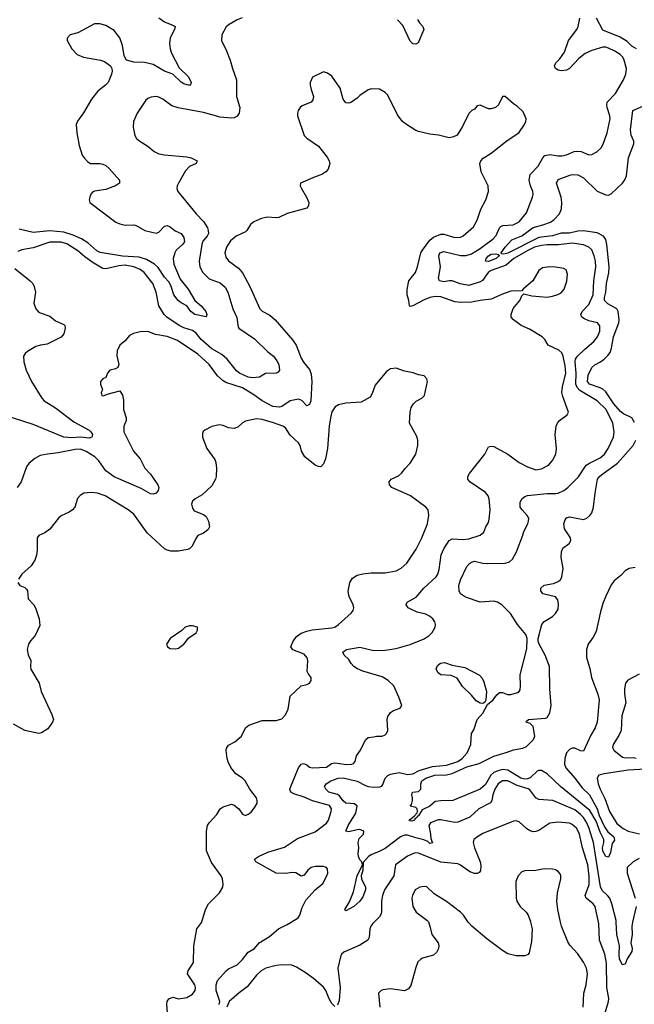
# Model space of a CAD drawing. Header units: inches. Extents: x 1552611 to 1694776, y 811966 to 917215.
# Tile 430 of 549: x 1683114 to 1687515, y 869411 to 876459. Entities that reach past the tile are written whole.
import ezdxf

# ---------------------------------------------------------------- set-up
doc = ezdxf.new("R2010")
doc.units = ezdxf.units.IN
doc.header["$MEASUREMENT"] = 0
doc.layers.add('B6886', color=7, linetype='Continuous')
doc.layers.add('B6887', color=7, linetype='Continuous')

msp = doc.modelspace()

# ---------------------------------------------------------------- linework, layer by layer
at = {"layer": 'B6886', "color": 5}
for points, elevation in [([(1684176, 869290), (1684167, 869413), (1684170, 869432), (1684182, 869450), (1684210, 869461), (1684250.7, 869450.7), (1684310, 869459.1), (1684350, 869482.8), (1684369.2, 869510), (1684371.6, 869530), (1684366.6, 869550), (1684316, 869630), (1684320.9, 869650), (1684358.7, 869710), (1684360.5, 869830), (1684382, 869950), (1684417.9, 870000)], 980), ([(1684541.5, 869410), (1684545.7, 869430), (1684521, 869510), (1684521.3, 869550), (1684530, 869580.4), (1684591.3, 869650), (1684610, 869664), (1684670, 869692.7), (1684710, 869732.4), (1684750, 869783.1), (1684794, 869810), (1684829, 869850), (1684903.6, 869896.4), (1684966, 869950), (1685030, 869982.4), (1685058.3, 870000)], 960), ([(1685652.4, 870000), (1685642.4, 869990), (1685628.2, 869970), (1685621.6, 869950), (1685617.1, 869890), (1685606, 869870), (1685550, 869835.1), (1685435, 869785), (1685419, 869770), (1685410, 869751.2), (1685392.5, 869670), (1685407.8, 869532.3), (1685402, 869438), (1685390, 869404)], 960), ([(1686039.9, 870000.1), (1686051.4, 869970), (1686064.9, 869910), (1686110.4, 869850), (1686115.8, 869830), (1686113.7, 869810), (1686098.6, 869781.4), (1686077.6, 869762.4), (1685999, 869741), (1685985.7, 869734.3), (1685965.8, 869714.1), (1685950, 869675.3), (1685915.5, 869544.5), (1685898.4, 869521.6), (1685870, 869507), (1685770, 869520.9), (1685714.8, 869514.8), (1685701, 869510), (1685683, 869490), (1685693, 869390)], 980), ([(1686771.1, 870000), (1686782.6, 869950), (1686778.6, 869861.5), (1686761.1, 869778.9), (1686753.8, 869766.2), (1686730, 869757.6), (1686670, 869756.9), (1686610, 869772.4), (1686570, 869795.1), (1686458.6, 869878.6), (1686351.3, 869971.3), (1686331.4, 869991.4), (1686325.6, 870000)], 980), ([(1687148.3, 869390), (1687153.3, 869490), (1687170.6, 869549.4), (1687179.1, 869630), (1687172.4, 869670), (1687150, 869712.7), (1687110, 869772.7), (1687053.7, 869833.7), (1687038, 869858), (1686993.6, 869970), (1686987.1, 870000)], 980), ([(1687306.2, 869350), (1687331, 869430), (1687332.2, 869452.2), (1687318.4, 869530), (1687315.2, 869704.8), (1687302.7, 869770), (1687265.2, 869870), (1687259.8, 869990), (1687257.7, 870000)], 960), ([(1687503.1, 870000), (1687496, 869970), (1687499, 869910), (1687490.1, 869850), (1687498.8, 869810), (1687496.4, 869790), (1687464.7, 869735.3), (1687450, 869698), (1687430, 869694.5), (1687410, 869735.1), (1687406.1, 869770), (1687407.7, 869830), (1687389.3, 869910), (1687384.5, 870000)], 940), ([(1685370, 869396), (1685350, 869417), (1685330, 869449.7), (1685306.2, 869510), (1685290, 869534.6), (1685216.7, 869596.7), (1685158.3, 869638.3), (1685096.8, 869676.8), (1685061.2, 869690), (1684990, 869694.5), (1684950, 869689), (1684876.3, 869670), (1684841.6, 869650), (1684810, 869619.5), (1684743.7, 869536.3), (1684686.4, 869493.6), (1684614.4, 869430), (1684596.9, 869390)], 960)]:
    msp.add_lwpolyline(points, dxfattribs=dict(at, elevation=elevation))
at = {"layer": 'B6887', "color": 5}
for points, elevation in [([(1684706.3, 876473.7), (1684670, 876459.1), (1684614.1, 876425.9), (1684592.4, 876407.6), (1684560.4, 876350), (1684558.4, 876310), (1684595.4, 876235.4), (1684621.3, 876170), (1684636.5, 876110), (1684666.7, 876030), (1684665.7, 875910), (1684690.3, 875830), (1684685.7, 875790), (1684670, 875767.8), (1684650, 875756.9), (1684630, 875754.8), (1684550, 875762.5), (1684430, 875794.5), (1684248.2, 875828.2), (1684203.9, 875843.9), (1684139.7, 875890), (1684110, 875905.3), (1684090, 875908.6), (1684055.1, 875904.9), (1684030, 875895.1), (1684016.2, 875883.8), (1683955.5, 875790), (1683928.2, 875730), (1683926.4, 875690), (1683938.4, 875630), (1683950.5, 875610), (1683973.4, 875590), (1684030, 875554), (1684076.3, 875516.3), (1684110, 875499.1), (1684150, 875491.4), (1684310, 875476.5), (1684341, 875470), (1684384, 875450), (1684377.3, 875430), (1684330, 875408), (1684301.6, 875378.4), (1684250, 875289.3), (1684241.1, 875270), (1684238.7, 875250), (1684247.2, 875230), (1684378, 875070), (1684430, 875014.9), (1684457.5, 874970), (1684464.2, 874950), (1684465.3, 874930), (1684455.3, 874910), (1684425.9, 874874.1), (1684418, 874850), (1684398.6, 874730), (1684403.1, 874690), (1684426, 874650), (1684470, 874603.6), (1684550, 874575.5), (1684584.9, 874544.9), (1684605, 874510), (1684639.7, 874390), (1684667.4, 874327.4), (1684678, 874258), (1684683.1, 874250), (1684795.8, 874175.8), (1684890, 874081.1), (1684930.2, 874050), (1684956.1, 874016.1), (1684968.2, 873990), (1684973.1, 873950), (1684964, 873936), (1684950, 873928.5), (1684874.2, 873925.8), (1684830, 873901.5), (1684783.7, 873896.3), (1684750, 873901.4), (1684688.7, 873930), (1684665.9, 873945.9), (1684598.2, 874030), (1684561.6, 874061.6), (1684490, 874102), (1684414, 874170), (1684376.5, 874216.5), (1684350, 874233.5), (1684290, 874252.6), (1684254.8, 874270), (1684166.7, 874330), (1684148, 874350), (1684110.9, 874410), (1684091, 874510), (1684066.7, 874570), (1684003.9, 874650), (1683977.2, 874670), (1683930, 874690.3), (1683870, 874701.2), (1683823.2, 874696.8), (1683730, 874675.6), (1683710, 874677.3), (1683638.7, 874718.7), (1683580.9, 874760.9), (1683530, 874805.8), (1683450, 874855.6), (1683410, 874865.6), (1683330, 874867.6), (1683210, 874825.2), (1683129.2, 874810.8), (1683099.9, 874800.1)], 940), ([(1684110, 876473.4), (1684150, 876443.1), (1684203.4, 876423.4), (1684226.8, 876410), (1684222, 876390), (1684190.3, 876329.7), (1684185.3, 876290), (1684190.3, 876250), (1684200.5, 876220.5), (1684255.8, 876115.8), (1684323.1, 876050), (1684342.4, 876010), (1684339.9, 876000.1), (1684330, 875988.2), (1684290, 876000.4), (1684270, 876013), (1684210, 876069.6), (1684150, 876092.1), (1684070, 876138.8), (1684007.9, 876152.1), (1683930, 876154.7), (1683879, 876170), (1683861.2, 876201.2), (1683850, 876275.3), (1683831.2, 876330), (1683790, 876381.6), (1683730, 876417.6), (1683688, 876430), (1683650, 876429.7), (1683530, 876365.1), (1683476, 876350), (1683453.7, 876326.3), (1683453.4, 876310), (1683486, 876250), (1683524.9, 876210), (1683570.3, 876190.3), (1683691.3, 876170), (1683720.3, 876160.3), (1683762.8, 876130), (1683774, 876110), (1683775.5, 876090), (1683770.4, 876070), (1683746.4, 876010), (1683728.2, 875990), (1683673.4, 875946.6), (1683627.6, 875890), (1683570, 875792), (1683526.8, 875733.2), (1683518.7, 875710), (1683522.6, 875650), (1683538.3, 875558.3), (1683560.5, 875490), (1683574.9, 875470), (1683601.6, 875441.6), (1683621, 875430), (1683690, 875428.8), (1683710, 875425.7), (1683730, 875415.3), (1683754.2, 875394.2), (1683828.4, 875310), (1683828, 875290), (1683799.1, 875270), (1683730, 875244.1), (1683650, 875232), (1683635.6, 875224.4), (1683622.6, 875210), (1683614.9, 875190), (1683610.3, 875170), (1683615.8, 875150), (1683803.1, 875010), (1683830, 874997.1), (1683870, 874987.7), (1683930, 874990.2), (1683946.5, 874986.5), (1684009.3, 874949.3), (1684090, 874931.6), (1684110, 874937.4), (1684150, 874980.3), (1684170, 874986), (1684190, 874977.6), (1684226.9, 874946.9), (1684270, 874929.1), (1684290, 874899.5), (1684292.9, 874870), (1684280.2, 874850), (1684234.4, 874810), (1684223.5, 874790), (1684212.5, 874750), (1684217, 874710), (1684262.3, 874602.3), (1684320.2, 874530), (1684368.3, 874448.3), (1684414.3, 874410), (1684445.8, 874370), (1684453.4, 874350), (1684448, 874332), (1684368.4, 874350), (1684339.8, 874370), (1684311.6, 874411.6), (1684270, 874432.1), (1684249.1, 874449.1), (1684216.8, 874490), (1684195.6, 874555.6), (1684182.4, 874582.4), (1684150, 874615.2), (1684105.9, 874685.9), (1684078.9, 874710), (1684022.6, 874742.6), (1683970, 874759.2), (1683850, 874766.9), (1683690, 874792.9), (1683665.4, 874805.4), (1683600.9, 874860.9), (1683556.5, 874890), (1683497.3, 874917.3), (1683430, 874937.9), (1683330, 874948.5), (1683210, 874936.9), (1683110, 874959.7)], 920), ([(1687384.5, 870000), (1687384, 870010), (1687354.9, 870130), (1687339.3, 870170), (1687324.1, 870190), (1687285.1, 870225.1), (1687272.6, 870252.6), (1687221.9, 870570), (1687192.3, 870670), (1687174.9, 870710), (1687150, 870747.3), (1687130, 870770.7), (1687090, 870803.7), (1686931, 870871), (1686830, 870877.6), (1686810, 870889.7), (1686765.6, 870945.6), (1686754.1, 870954.1), (1686677, 870977), (1686610, 871010.8), (1686570, 871009.9), (1686540.8, 870990), (1686515.4, 870950), (1686501.7, 870910), (1686495, 870870), (1686485.7, 870854.3), (1686401.7, 870810), (1686337.1, 870750), (1686250, 870715), (1686230, 870711.3), (1686130, 870730.4), (1686110, 870730.4), (1686055.5, 870710), (1686042.5, 870690), (1686055.9, 870630), (1686057.8, 870597.8), (1686070, 870566), (1686050, 870561.7), (1686035.2, 870575.2), (1686008.6, 870588.6), (1685950, 870601.7), (1685890, 870622.5), (1685870, 870622.3), (1685840.6, 870610), (1685730, 870527.3), (1685693.4, 870506.6), (1685630, 870481.3), (1685611.4, 870468.6), (1685574.3, 870425.7), (1685572, 870370), (1685558, 870330), (1685561.2, 870310), (1685591.1, 870250), (1685590, 870229.3), (1685570, 870179.3), (1685550.4, 870150), (1685506.4, 870110), (1685450, 870079.7), (1685441.1, 870090), (1685475.4, 870144.6), (1685503.1, 870216.9), (1685530, 870330.5), (1685567.8, 870410), (1685564.2, 870430), (1685550, 870445.6), (1685539.9, 870470), (1685537.1, 870490), (1685542.5, 870530), (1685537.5, 870570), (1685543.4, 870596.6), (1685575.4, 870630), (1685578.7, 870650), (1685550, 870661.6), (1685530, 870660.9), (1685470, 870645.1), (1685449.5, 870649.5), (1685466.3, 870690), (1685520.8, 870779.2), (1685529.8, 870830), (1685510, 870845.7), (1685450, 870850.4), (1685430, 870867.1), (1685403.2, 870903.2), (1685390, 870912.5), (1685328.2, 870930), (1685306.8, 870950), (1685297.4, 870970), (1685307.8, 870990), (1685341, 871010), (1685393.6, 871030), (1685430, 871033.2), (1685530, 871009.4), (1685590, 870976.6), (1685610, 870970.7), (1685650, 870964.8), (1685692.9, 870967.1), (1685706.6, 870973.4), (1685714.9, 870985.1), (1685731.3, 871030), (1685750.7, 871049.3), (1685770, 871059), (1685830, 871070.1), (1685890, 871057), (1685930, 871059.8), (1685975.1, 871084.9), (1686070, 871113.4), (1686170, 871123.7), (1686250, 871150.2), (1686281.8, 871170), (1686317.8, 871210), (1686343.2, 871270), (1686349.7, 871350), (1686364.7, 871375.2), (1686389.4, 871450), (1686430, 871496), (1686463.3, 871556.7), (1686503.6, 871590), (1686530, 871626), (1686550, 871643.1), (1686570, 871642), (1686607.9, 871627.9), (1686631.1, 871628.9), (1686677.5, 871642.5), (1686689.4, 871650.6), (1686697, 871663), (1686700.7, 871690), (1686696.4, 871770), (1686744.7, 871955.3), (1686748.8, 872028.8), (1686738, 872058), (1686677.6, 872130), (1686628.4, 872208.4), (1686565.1, 872270), (1686534.5, 872290), (1686510, 872297.1), (1686410, 872289.8), (1686305.1, 872325.1), (1686271.2, 872350), (1686259.7, 872370), (1686258.7, 872410), (1686269.6, 872450), (1686315.3, 872544.7), (1686333.8, 872566.2), (1686350, 872576.5), (1686370, 872582), (1686430, 872569.2), (1686466.6, 872566.6), (1686590, 872568.9), (1686621.7, 872578.3), (1686642.8, 872597.2), (1686671.6, 872650), (1686717.7, 872770), (1686723.8, 872796.2), (1686752.6, 872850), (1686757.4, 872870), (1686758.9, 872890), (1686748.4, 872910), (1686710.7, 872950), (1686698.6, 872970), (1686696.6, 873003.4), (1686709.8, 873030.2), (1686730, 873046), (1686750, 873052.6), (1686890, 873067.8), (1686952.1, 873067.9), (1686970, 873071.1), (1687011.2, 873090), (1687038.3, 873110), (1687114.2, 873185.8), (1687170.5, 873269.5), (1687194.2, 873285.8), (1687270, 873321.8), (1687302, 873350), (1687328.8, 873390), (1687364.8, 873470), (1687371.6, 873510), (1687361.8, 873570), (1687312.8, 873670), (1687248.8, 873730), (1687125.5, 873805.5), (1687105.3, 873825.3), (1687095.6, 873850), (1687098.2, 873930), (1687091.4, 874010), (1687094.7, 874030), (1687108.6, 874051.4), (1687159.5, 874100.5), (1687225.3, 874154.7), (1687250.8, 874190), (1687268.4, 874230), (1687268, 874268), (1687252.3, 874290), (1687190, 874303.4), (1687157.4, 874317.4), (1687139.1, 874330), (1687132, 874350), (1687142.4, 874370), (1687190, 874419.8), (1687221.3, 874490), (1687224.1, 874590), (1687240.4, 874690), (1687236.6, 874730), (1687227.8, 874767.8), (1687210, 874810.9), (1687189.7, 874830), (1687150, 874848.5), (1687070, 874859.4), (1686972.7, 874847.3), (1686890, 874847.9), (1686850, 874843.1), (1686799.2, 874830), (1686756.4, 874810), (1686652.2, 874750), (1686597.2, 874702.8), (1686490, 874664.2), (1686469.1, 874650), (1686426.8, 874593.2), (1686410, 874582.7), (1686330, 874557.2), (1686267.5, 874567.5), (1686210, 874589.8), (1686190, 874590.5), (1686150, 874582.6), (1686120.5, 874590), (1686112.8, 874610), (1686126.8, 874690), (1686115.8, 874770), (1686123.2, 874790), (1686150, 874801), (1686270, 874770.6), (1686310, 874772.3), (1686350, 874784.4), (1686410, 874821.6), (1686504.8, 874890), (1686525.3, 874914.7), (1686549.8, 874970), (1686560, 874980), (1686572.9, 874987), (1686648.4, 874991.6), (1686690, 875011.7), (1686743, 875077), (1686785.1, 875190), (1686789.7, 875210), (1686788.2, 875230), (1686770.8, 875270.8), (1686761.5, 875310), (1686768.3, 875350), (1686827.4, 875410), (1686859.8, 875470), (1686873.6, 875486.4), (1686910, 875495.5), (1686970, 875484.7), (1686995.2, 875484.8), (1687030, 875492.3), (1687085.2, 875514.8), (1687110, 875519), (1687135.1, 875515.1), (1687190, 875493.1), (1687210, 875494.9), (1687246.3, 875513.7), (1687277.6, 875542.4), (1687291.9, 875568.1), (1687319.7, 875650), (1687341.4, 875750), (1687340.3, 875770), (1687320.6, 875830), (1687317.5, 875850), (1687320.7, 875870), (1687380.3, 875930), (1687438, 876030), (1687453.5, 876070), (1687458, 876110), (1687442.8, 876170), (1687432.5, 876190), (1687413.6, 876210), (1687375.2, 876235.2), (1687330, 876255.4), (1687310, 876261.6), (1687290, 876261.6), (1687210, 876238.5), (1687162.7, 876217.3), (1687117.3, 876182.7), (1687050, 876109.7), (1687030, 876098.5), (1686992.8, 876092.8), (1686970, 876098), (1686949.6, 876110), (1686943.6, 876130), (1686953.6, 876150), (1686980.7, 876179.3), (1687013.8, 876226.2), (1687043.1, 876310), (1687104.4, 876390), (1687113.8, 876410), (1687125.2, 876470)], 940), ([(1685961.4, 876461.4), (1685976.3, 876436.3), (1686001, 876410), (1686006.8, 876390), (1685967.1, 876292.9), (1685950, 876285.2), (1685930, 876286), (1685910, 876305.2), (1685857.3, 876417.3), (1685819.5, 876459.5)], 940), ([(1687529.8, 876250), (1687496.5, 876270), (1687463.2, 876303.2), (1687413.4, 876333.4), (1687290, 876385.4), (1687243.6, 876470)], 920), ([(1685058.3, 870000), (1685106.6, 870030), (1685118.7, 870050), (1685135.3, 870104.7), (1685163.3, 870156.7), (1685229.6, 870230), (1685284, 870276), (1685314.2, 870330), (1685319.8, 870350), (1685317.3, 870377.3), (1685310, 870391.3), (1685290, 870398.5), (1685230, 870397.6), (1685200.7, 870390), (1685177.1, 870370), (1685150, 870336), (1685130, 870329.3), (1685090, 870352), (1685070, 870353.6), (1685013.6, 870346.4), (1684950, 870349.8), (1684804.5, 870430), (1684795.1, 870450), (1684822.7, 870470), (1684890, 870500.2), (1685010, 870535.4), (1685102.5, 870597.5), (1685230, 870644.7), (1685310, 870707.9), (1685326, 870730), (1685344.7, 870790), (1685346.9, 870810), (1685333, 870833), (1685210, 870867.1), (1685150, 870894.5), (1685077, 870917), (1685055.1, 870930), (1685048.9, 870950), (1685054.2, 870970), (1685110, 871104.4), (1685128.9, 871131.1), (1685145.9, 871134.1), (1685170, 871124), (1685190, 871108.9), (1685210, 871103.2), (1685310, 871109.1), (1685345.9, 871134.1), (1685370, 871140.2), (1685452.9, 871127.1), (1685490.9, 871129.1), (1685504.5, 871135.5), (1685516, 871150), (1685526, 871190), (1685554, 871230), (1685590, 871304.7), (1685610, 871322), (1685650, 871324.7), (1685669.2, 871330.8), (1685710, 871330.7), (1685730, 871339.1), (1685740.9, 871350), (1685749.6, 871370.4), (1685744.7, 871450), (1685749.7, 871470.3), (1685770, 871500.7), (1685790, 871514), (1685839, 871530), (1685849, 871550), (1685829, 871610), (1685793.2, 871690), (1685751.3, 871730), (1685710, 871754), (1685570, 871796.3), (1685532.4, 871812.4), (1685506.3, 871830), (1685487.6, 871850), (1685470, 871878.4), (1685437.6, 871910), (1685428.3, 871931.7), (1685454, 871950), (1685550, 871966.7), (1685650, 871944.6), (1685730, 871946.7), (1685810, 871957.7), (1685910, 871985.5), (1686010, 872026), (1686047, 872050), (1686068.1, 872071.9), (1686089.5, 872110), (1686092.3, 872130), (1686086.6, 872150), (1686072.3, 872170), (1686049.3, 872190), (1686022.9, 872202.9), (1685958.8, 872218.8), (1685910, 872241.4), (1685896.3, 872250), (1685882, 872270), (1685883.1, 872276.9), (1685887.3, 872290), (1685953.9, 872326.1), (1686008.1, 872390), (1686095, 872470), (1686106.9, 872490), (1686116.9, 872523.1), (1686132.1, 872627.9), (1686150, 872672), (1686190, 872731.5), (1686210, 872742), (1686290, 872739.3), (1686330, 872743.5), (1686411.9, 872768.1), (1686437.6, 872790), (1686451.2, 872828.8), (1686470, 872858.8), (1686476.1, 872883.9), (1686481.7, 872950), (1686475, 873030), (1686468.5, 873050), (1686450, 873075.1), (1686336.2, 873150), (1686321.6, 873170), (1686322, 873178), (1686322.9, 873190), (1686334, 873210), (1686443.6, 873350), (1686470, 873401), (1686490, 873407.3), (1686510, 873403), (1686610, 873348.7), (1686690, 873288.5), (1686750, 873258), (1686810, 873238), (1686850, 873244.4), (1686899.5, 873270), (1686930, 873303), (1686952.8, 873350), (1686958.7, 873390), (1686947, 873490), (1686956, 873550), (1686964, 873570), (1686979, 873590), (1687034, 873630), (1687043.7, 873650), (1687002.6, 873762.6), (1686997, 873790), (1687001.7, 873830), (1687024.5, 873930), (1687020.6, 873980.6), (1687005.4, 874050), (1686995.1, 874075.1), (1686974.8, 874094.8), (1686898, 874130), (1686875.1, 874170), (1686856, 874190), (1686764.4, 874244.4), (1686705.2, 874270), (1686649, 874310), (1686632.7, 874330), (1686632.3, 874350), (1686648.1, 874391.9), (1686694, 874450), (1686710, 874482), (1686723.1, 874496.9), (1686781.6, 874481.6), (1686890, 874472.2), (1686930, 874479.5), (1686968, 874492), (1686990, 874504.9), (1687012, 874530), (1687032.4, 874587.6), (1687037.1, 874637.1), (1687028.1, 874668.1), (1687010, 874678), (1686950, 874688.3), (1686910, 874691.1), (1686857.8, 874682.2), (1686830, 874664.5), (1686787.7, 874590), (1686718, 874530), (1686710, 874518), (1686630, 874515.1), (1686570, 874494.7), (1686490, 874458.7), (1686410, 874449.8), (1686350, 874437.1), (1686270, 874435.6), (1686230, 874440.2), (1686130, 874474.9), (1686090, 874478.3), (1686050.6, 874470), (1686010, 874454.3), (1685930, 874412), (1685910, 874406), (1685904, 874410), (1685900.7, 874450), (1685888.6, 874488.6), (1685888.7, 874528.7), (1685900.3, 874590), (1685947.1, 874650), (1685963.1, 874690), (1685987.2, 874790), (1685997.2, 874810), (1686050, 874882), (1686076.7, 874903.3), (1686130, 874924), (1686150, 874923.5), (1686230, 874899), (1686270, 874902), (1686290, 874912.7), (1686363.4, 874976.6), (1686390, 875024.9), (1686416.9, 875103.1), (1686451.1, 875170), (1686471.6, 875230), (1686467.6, 875270), (1686418, 875370), (1686409.4, 875430), (1686416, 875450), (1686431.7, 875468.3), (1686490, 875504.9), (1686605.1, 875594.9), (1686687, 875650), (1686729.3, 875710), (1686739, 875730), (1686741.2, 875750), (1686718.6, 875798.6), (1686679.1, 875839.1), (1686650, 875858), (1686590, 875909.2), (1686570, 875908.7), (1686542.8, 875850), (1686522, 875830), (1686490, 875821.2), (1686470, 875822), (1686410, 875848), (1686390, 875842), (1686370, 875818), (1686351.1, 875808.9), (1686330, 875788), (1686284.1, 875695.9), (1686246.8, 875633.2), (1686219.8, 875620.2), (1686190, 875613.2), (1686113.8, 875633.8), (1686050, 875639.5), (1685970, 875658.4), (1685950, 875667), (1685870, 875719.6), (1685853.6, 875733.6), (1685818.6, 875778.6), (1685750, 875919), (1685730, 875939.3), (1685690, 875962.7), (1685630, 875965.2), (1685610, 875957.2), (1685550, 875917.2), (1685530, 875897.2), (1685490, 875869), (1685470, 875862.7), (1685450, 875865.2), (1685429.6, 875889.6), (1685409.4, 875970), (1685350, 876054), (1685317.5, 876077.5), (1685290, 876085.2), (1685210, 876048), (1685194.8, 876010), (1685194.8, 875990), (1685199.8, 875959.8), (1685217.3, 875910), (1685213.7, 875886.3), (1685202, 875870), (1685136.8, 875843.2), (1685121, 875830), (1685107.7, 875810), (1685102, 875790), (1685102.8, 875770), (1685151, 875630), (1685170.5, 875610.5), (1685253.2, 875553.2), (1685315.9, 875475.9), (1685330.7, 875450), (1685334.8, 875430), (1685322.8, 875390), (1685306, 875370), (1685278, 875350), (1685230, 875335.1), (1685124.7, 875290), (1685122.8, 875270), (1685130.7, 875250), (1685168, 875190), (1685183, 875150), (1685182, 875130), (1685170, 875109.2), (1685030, 875071.8), (1684970, 875043), (1684950, 875040.5), (1684886.8, 875046.8), (1684844.4, 875035.6), (1684790, 875011.8), (1684766.7, 874993.3), (1684741.3, 874950), (1684730, 874939.7), (1684664, 874910), (1684624.2, 874875.8), (1684593.7, 874830), (1684583.6, 874790), (1684590, 874760.5), (1684610, 874733.7), (1684681.2, 874681.2), (1684708.3, 874648.3), (1684760.6, 874550), (1684832.4, 874390), (1684850, 874374), (1684904.1, 874344.1), (1684943.1, 874310), (1685067.9, 874167.9), (1685092.9, 874130), (1685130, 874036), (1685146.9, 874006.9), (1685190, 873954.8), (1685201.8, 873921.8), (1685206.7, 873870), (1685198.4, 873730), (1685190, 873703.6), (1685170, 873695.1), (1685133.1, 873733.1), (1685110, 873743.1), (1685050, 873730.9), (1684990, 873691.4), (1684973.8, 873686.2), (1684927.1, 873690), (1684850, 873730.4), (1684790, 873774.5), (1684710, 873822.9), (1684590, 873863), (1684570, 873874.4), (1684529.8, 873910), (1684470.6, 873990), (1684390, 874065.5), (1684243.3, 874163.3), (1684170, 874191.3), (1684086.2, 874206.2), (1684030, 874227), (1683975.9, 874224.1), (1683927.5, 874212.5), (1683900.3, 874199.7), (1683870, 874161.2), (1683830, 874129), (1683810.7, 874090), (1683810, 874054), (1683824, 873990), (1683816, 873970), (1683799.8, 873960.2), (1683758, 873950), (1683742.8, 873930), (1683730, 873898), (1683710, 873888.7), (1683691.3, 873870), (1683691.3, 873850), (1683706, 873810), (1683698, 873790), (1683699.6, 873779.6), (1683702, 873770), (1683713.6, 873766.4), (1683740.4, 873779.6), (1683830, 873802), (1683843.5, 873783.5), (1683850.5, 873770.5), (1683855.8, 873735.8), (1683857.6, 873670), (1683877, 873610), (1683875.8, 873590), (1683860.5, 873550), (1683860.5, 873510), (1683927.8, 873370), (1683975.1, 873315.1), (1684010, 873248.7), (1684050, 873205.3), (1684102, 873130), (1684108.8, 873110), (1684105.7, 873090), (1684090, 873069.7), (1684070, 873063.1), (1684050, 873066), (1683983.4, 873103.4), (1683790, 873187.8), (1683730.7, 873230), (1683681, 873301), (1683650.7, 873330), (1683590, 873369.2), (1683550, 873385.2), (1683510, 873383), (1683390, 873357.6), (1683312, 873350), (1683260.3, 873339.7), (1683221.7, 873318.3), (1683178, 873282), (1683162.6, 873257.4), (1683124.2, 873150), (1683095.8, 873110)], 960), ([(1687515.9, 873575.9), (1687497.3, 873610), (1687438.6, 873638.6), (1687415.7, 873655.7), (1687369.4, 873709.4), (1687310, 873794.2), (1687290, 873813.7), (1687270, 873823.8), (1687195.2, 873850), (1687179.9, 873870), (1687184.4, 873915.6), (1687211.2, 873970), (1687231.4, 873988.6), (1687272.2, 874010), (1687299.1, 874030), (1687325.7, 874054.3), (1687342.4, 874077.6), (1687352.3, 874107.7), (1687365.3, 874190), (1687403.3, 874290), (1687406.3, 874310), (1687399.6, 874370), (1687390.4, 874390.5), (1687324.5, 874424.5), (1687302, 874450), (1687301.1, 874470), (1687310.8, 874510), (1687316.6, 874570), (1687333.5, 874646.5), (1687335.2, 874690), (1687318.5, 874850), (1687310, 874884.8), (1687294, 874910), (1687250, 874933.3), (1687150, 874947.5), (1687110, 874945.8), (1687050, 874931.2), (1686990, 874931.1), (1686930, 874912.4), (1686830, 874899.4), (1686610, 874788.6), (1686581.7, 874781.7), (1686563.3, 874783.3), (1686561.3, 874790), (1686589.3, 874830), (1686637.2, 874882.8), (1686710, 874912.4), (1686790, 874970.7), (1686860.9, 874990), (1686913.7, 875010), (1686940.2, 875030), (1686979.8, 875070), (1686994.7, 875105.3), (1686996.3, 875150), (1686991.1, 875190), (1686958.5, 875290), (1686970, 875314.9), (1687052.5, 875347.5), (1687070, 875351.5), (1687110, 875347.9), (1687150, 875327.4), (1687250, 875231.1), (1687310, 875205), (1687330, 875203.2), (1687350, 875213.4), (1687429.7, 875290), (1687447.5, 875312.5), (1687458, 875342), (1687474.3, 875470), (1687510.7, 875570), (1687510.7, 875590), (1687492.3, 875632.3), (1687487.2, 875670), (1687504.7, 875810), (1687630, 875864)], 920), ([(1683078, 874678), (1683187.7, 874590), (1683207.7, 874570), (1683218.4, 874550), (1683226, 874510), (1683214.4, 874430), (1683228.7, 874390), (1683245.3, 874370), (1683260.5, 874360.5), (1683330, 874336), (1683370, 874303.8), (1683430, 874277.3), (1683436.3, 874270), (1683439.1, 874250), (1683430.4, 874209.6), (1683410, 874186), (1683310, 874136.2), (1683262, 874130), (1683230, 874120.5), (1683170, 874084.5), (1683153.4, 874070), (1683140.4, 874050), (1683142.4, 874010), (1683160.3, 873950), (1683199.1, 873870), (1683271, 873751), (1683288.8, 873730), (1683370, 873681.5), (1683500.1, 873580.1), (1683610, 873521), (1683622.5, 873510), (1683634.5, 873490), (1683630.1, 873469.9), (1683610, 873464), (1683551.1, 873471.1), (1683486.1, 873466.1), (1683430.6, 873470.6), (1683210, 873561.1), (1683010, 873627.1)], 940), ([(1684417.9, 870000), (1684418.8, 870001.2), (1684445.1, 870090), (1684464.7, 870130), (1684543.6, 870210), (1684567.6, 870250), (1684569.6, 870270), (1684566.3, 870310), (1684556.9, 870330), (1684486.8, 870426.8), (1684451.1, 870510), (1684451.1, 870650), (1684457.4, 870690), (1684470, 870710.5), (1684524.5, 870770), (1684549.7, 870810.3), (1684570, 870823.8), (1684630, 870842.8), (1684650, 870836), (1684682.8, 870810), (1684710, 870771.3), (1684730, 870762.8), (1684750, 870770.8), (1684770, 870786.8), (1684798.3, 870821.7), (1684813.6, 870850), (1684815.1, 870870), (1684809.6, 870890), (1684761.6, 870950), (1684727.8, 871010), (1684709.6, 871030), (1684660.5, 871060.5), (1684625.4, 871105.4), (1684605.5, 871145.5), (1684599.1, 871170), (1684591.9, 871228.1), (1684594.5, 871245.5), (1684610, 871264.9), (1684654.5, 871290), (1684702, 871330), (1684731.1, 871390), (1684753.6, 871410), (1684850, 871441.7), (1684950, 871443.2), (1684990, 871454.2), (1685017, 871483), (1685036.2, 871523.8), (1685050, 871617.3), (1685129, 871690), (1685170, 871700.3), (1685190, 871710.6), (1685201.3, 871730), (1685200.5, 871750), (1685178.3, 871778.3), (1685172.9, 871792.9), (1685176.4, 871870), (1685172.3, 871892.3), (1685150, 871917), (1685068.7, 871948.7), (1685055.6, 871970), (1685070, 872006.4), (1685096.8, 872043.2), (1685130, 872066.9), (1685170, 872083.2), (1685209, 872091), (1685350, 872104.9), (1685370, 872111.7), (1685397.6, 872130), (1685486.6, 872210), (1685502.7, 872230), (1685506, 872250), (1685502, 872270), (1685473.6, 872330), (1685466.6, 872366.6), (1685477.7, 872430), (1685497.4, 872462.6), (1685530, 872483.6), (1685570, 872492.9), (1685630, 872500.2), (1685730, 872499), (1685810, 872513.7), (1685846.3, 872533.7), (1685885.1, 872570), (1685951.8, 872668.2), (1685992.6, 872750), (1686033.3, 872850), (1686043.7, 872910), (1686039.5, 872950), (1686022.9, 872970), (1685911.6, 873051.6), (1685779.3, 873110), (1685760.9, 873130), (1685759.5, 873150), (1685774, 873170), (1685825.4, 873194.6), (1685847.7, 873212.3), (1685873.1, 873246.9), (1685910, 873284.9), (1685949.7, 873350), (1685963.6, 873410), (1685965.1, 873450), (1685956.6, 873476.6), (1685906, 873570), (1685909.2, 873650), (1685917.5, 873682.5), (1685933.2, 873710), (1685951.9, 873728.1), (1685994, 873750), (1686011.5, 873768.5), (1686034.7, 873870), (1686029.5, 873889.5), (1686010, 873909.2), (1685970, 873917.2), (1685932, 873932), (1685870, 873942.7), (1685810, 873964), (1685770, 873959), (1685739.8, 873940.2), (1685658, 873842), (1685636.8, 873783.2), (1685622.5, 873757.5), (1685558.4, 873721.6), (1685450, 873714), (1685397.7, 873702.3), (1685371.8, 873688.2), (1685350, 873653.2), (1685339.6, 873610), (1685330.2, 873549.8), (1685318, 873390), (1685304.4, 873315.6), (1685290, 873279.3), (1685270, 873257.6), (1685250, 873259.7), (1685230, 873269.8), (1685156.4, 873330), (1685130.9, 873370), (1685121, 873410), (1685110, 873429.6), (1685050, 873485.1), (1685018, 873538), (1684998, 873550), (1684930, 873573.3), (1684850, 873596.8), (1684810, 873603.1), (1684730, 873584.2), (1684710, 873574), (1684676.5, 873543.5), (1684650, 873534), (1684610, 873537.3), (1684570, 873553.3), (1684542, 873558), (1684490, 873546.6), (1684438.8, 873521.2), (1684428.4, 873511.6), (1684422.4, 873497.6), (1684423.8, 873470), (1684453.1, 873390), (1684510.4, 873310), (1684518.4, 873290), (1684523, 873250), (1684520.7, 873190), (1684516.3, 873170), (1684490, 873122.7), (1684421.3, 873058.7), (1684371, 873030), (1684350, 873012.7), (1684344, 872990), (1684350, 872962), (1684363, 872943), (1684430, 872918), (1684450, 872902), (1684466.4, 872870), (1684473, 872830), (1684464, 872810), (1684450, 872798), (1684430, 872783.7), (1684390, 872766), (1684373.8, 872746.2), (1684347.7, 872690), (1684328.7, 872671.3), (1684314.1, 872665.9), (1684250, 872655.1), (1684195.6, 872655.6), (1684170, 872661.3), (1684150, 872671.5), (1684026.8, 872786.8), (1683930, 872919.7), (1683890, 872951.1), (1683725.2, 873050), (1683670, 873069.6), (1683624.7, 873075.3), (1683572, 873070), (1683546, 873054), (1683528.2, 873031.8), (1683507.3, 872970), (1683490.8, 872950), (1683467.1, 872932.9), (1683410, 872906.6), (1683390.7, 872890), (1683328.8, 872811.2), (1683293.5, 872786.5), (1683250, 872766.6), (1683239.5, 872750), (1683238, 872662), (1683233.4, 872626.6), (1683221.6, 872590), (1683195.5, 872550), (1683130, 872489.3), (1683105.7, 872454.3)], 980), ([(1687522.2, 872537.8), (1687478.8, 872530), (1687450, 872514.3), (1687419.5, 872480.5), (1687370, 872441.3), (1687350, 872413.6), (1687310, 872333), (1687290, 872280.7), (1687269.4, 872210), (1687241.4, 872078.6), (1687220.8, 872039.2), (1687185, 871990), (1687171.4, 871950), (1687172.8, 871892.8), (1687195.5, 871815.5), (1687207.5, 871750), (1687254.1, 871630), (1687264.3, 871590), (1687249.3, 871430), (1687233.8, 871390), (1687203.5, 871336.5), (1687150, 871223.6), (1687130, 871224.8), (1687090, 871245.5), (1687070, 871245.5), (1687050, 871235), (1687030, 871212.1), (1687018.1, 871170), (1687015.9, 871130), (1687024.8, 871104.8), (1687090.1, 871030), (1687141.3, 870961.3), (1687194.1, 870910), (1687250, 870810.3), (1687263.1, 870763.1), (1687300.9, 870680.9), (1687325.5, 870645.5), (1687367.7, 870610), (1687374, 870586), (1687357.3, 870562.7), (1687343.4, 870496.6), (1687330, 870464), (1687310, 870469.2), (1687290, 870508.2), (1687287.5, 870530), (1687296.8, 870570), (1687296.4, 870590), (1687270, 870643.1), (1687240.8, 870720.8), (1687197.5, 870797.5), (1686985.2, 870970), (1686890, 871061.2), (1686850, 871084.6), (1686830, 871085.6), (1686819.5, 871080.5), (1686770, 871032.7), (1686750, 871024.4), (1686730, 871022.5), (1686701.7, 871030), (1686610, 871086.5), (1686570, 871092.1), (1686537.9, 871082.1), (1686510.1, 871069.9), (1686488, 871052), (1686450, 870985.3), (1686410, 870949.8), (1686216, 870870), (1686130, 870868.5), (1686090, 870861.6), (1686050.4, 870830), (1685996.7, 870803.3), (1685970, 870760.9), (1685961.6, 870758.4), (1685959.1, 870750), (1685943, 870737), (1685940.7, 870730), (1685922.5, 870722.5), (1685904.7, 870724.7), (1685902, 870730), (1685940.2, 870759.8), (1685959.1, 870780.9), (1685962, 870790), (1685959.3, 870810), (1685950, 870819.3), (1685909.4, 870830), (1685918.6, 870841.4), (1685927, 870870), (1685927.6, 870890), (1685920.9, 870910), (1685926.6, 870930), (1685970, 870934.8), (1685985.2, 870950), (1685985.3, 870990), (1685994.2, 871010), (1686023.1, 871030), (1686087.3, 871050), (1686170, 871054.1), (1686210, 871062.6), (1686315.3, 871110), (1686404.3, 871135.7), (1686510, 871187.2), (1686604.7, 871215.3), (1686650, 871233.6), (1686715.7, 871244.3), (1686743.5, 871256.5), (1686794, 871306), (1686801.5, 871330), (1686790, 871398.8), (1686770, 871420.8), (1686739.3, 871430), (1686742.5, 871437.5), (1686758, 871450), (1686879.6, 871460.4), (1686890, 871464.2), (1686910, 871497.7), (1686919, 871550), (1686909.9, 871670), (1686906.4, 871830), (1686877.4, 871910), (1686832.4, 871990), (1686825.6, 872010), (1686826.5, 872030), (1686853.3, 872130), (1686870, 872150.1), (1686930, 872187.9), (1686951.1, 872208.9), (1686970, 872240.2), (1686973.1, 872273.1), (1686967, 872307), (1686950, 872327.7), (1686860.4, 872350), (1686844.5, 872370), (1686846.6, 872390), (1686870, 872412.5), (1686935.9, 872424.1), (1686965.5, 872434.5), (1686986.3, 872450), (1686996.8, 872470), (1687005.8, 872530), (1686991.9, 872610), (1686992.4, 872650), (1687004.1, 872675.9), (1687049.6, 872710), (1687061, 872730), (1687059.1, 872750), (1687014.4, 872814.4), (1687011.4, 872850), (1687020.4, 872879.6), (1687030, 872892.7), (1687050, 872899.8), (1687150, 872882.4), (1687174, 872890), (1687195.5, 872910), (1687210, 872930.3), (1687223.2, 872970), (1687234.1, 873070), (1687252.5, 873170), (1687265.4, 873190), (1687278.8, 873201.2), (1687394.7, 873285.3), (1687505.8, 873410), (1687526.5, 873450)], 920), ([(1683100.3, 872430), (1683114, 872410), (1683150, 872395.8), (1683162.9, 872382.9), (1683168.5, 872370), (1683174.2, 872314.2), (1683215.5, 872270), (1683227.7, 872250), (1683253.4, 872170), (1683256.8, 872123.2), (1683224, 872050), (1683190, 872013.2), (1683175.5, 871990), (1683167.7, 871950), (1683173.4, 871913.4), (1683193, 871873), (1683190.4, 871830), (1683194, 871810), (1683253, 871710), (1683267.7, 871650), (1683344.8, 871484.8), (1683355.5, 871450), (1683348.2, 871430), (1683316.2, 871383.8), (1683270, 871353.6), (1683250, 871349.7), (1683150, 871371), (1683070, 871416.3)], 980), ([(1687550, 871774.2), (1687469.3, 871730.7), (1687452, 871710), (1687445.7, 871670), (1687445.8, 871634.2), (1687453.7, 871570), (1687424.6, 871475.4), (1687420.5, 871370), (1687404.9, 871335.1), (1687363.1, 871270), (1687358, 871250), (1687368.5, 871230), (1687430, 871181.1), (1687450, 871175.8), (1687510, 871176.6), (1687527.2, 871172.8)], 940), ([(1687594.2, 871094.2), (1687470, 871087.7), (1687298.3, 871061.7), (1687260.3, 871050), (1687249.2, 871030), (1687256.3, 870990), (1687270, 870950.4), (1687303.8, 870883.8), (1687337, 870790), (1687390, 870705.5), (1687434.8, 870670), (1687470, 870649.2), (1687551.6, 870631.6)], 940), ([(1687257.7, 870000), (1687234.4, 870110), (1687219.2, 870130), (1687169.8, 870170), (1687162.9, 870190), (1687192.4, 870267.6), (1687192.2, 870327.8), (1687181.5, 870410), (1687144.9, 870530), (1687123.2, 870630), (1687102.9, 870670), (1687070, 870699), (1687050, 870707.1), (1686966.2, 870713.8), (1686910, 870707.6), (1686830, 870656.2), (1686810, 870647.5), (1686790, 870646.1), (1686770, 870651.5), (1686746.3, 870666.3), (1686690, 870716), (1686670, 870723.5), (1686650, 870721), (1686430, 870632.4), (1686392.2, 870610), (1686365.7, 870590), (1686360.7, 870570), (1686370.2, 870530), (1686410.2, 870430), (1686415.8, 870404.2), (1686413, 870367), (1686404.9, 870355.1), (1686390, 870347), (1686370, 870347.3), (1686338.2, 870358.2), (1686270, 870407), (1686250, 870416.2), (1686130, 870427.2), (1685970, 870492.1), (1685950, 870494), (1685934, 870490), (1685890, 870470.8), (1685803.7, 870410), (1685791.7, 870330), (1685726.4, 870230), (1685711.7, 870190), (1685703.5, 870150), (1685705.5, 870074.5), (1685701.8, 870058.2), (1685690, 870037.6), (1685652.4, 870000)], 960), ([(1687550, 870453.6), (1687506.4, 870430), (1687463.9, 870390), (1687464.2, 870350), (1687522, 870170)], 940), ([(1686987.1, 870000), (1686967.6, 870090), (1686959.6, 870150), (1686965.6, 870210), (1686989.3, 870310), (1686989.3, 870330), (1686984.1, 870344.1), (1686970, 870361.2), (1686950, 870374), (1686930, 870378.4), (1686870, 870379.6), (1686810, 870369.6), (1686730, 870366.6), (1686710, 870359.3), (1686682, 870330), (1686665.5, 870290), (1686668, 870170), (1686673, 870150), (1686698, 870110), (1686740.5, 870070), (1686752.7, 870052.7), (1686768.8, 870010), (1686771.1, 870000)], 980), ([(1686325.6, 870000), (1686291.3, 870050), (1686269.6, 870070), (1686170, 870146.6), (1686081.4, 870201.4), (1686030, 870251.8), (1686010, 870255.1), (1685978, 870250), (1685946.4, 870230), (1685926.4, 870190), (1685922.4, 870170), (1685928.7, 870110), (1685953.7, 870070), (1686030, 870013.8), (1686039.9, 870000.1)], 980), ([(1687529.1, 870110), (1687503.1, 870000)], 940)]:
    msp.add_lwpolyline(points, dxfattribs=dict(at, elevation=elevation))
for points, elevation in [([(1686470, 874728.4), (1686448.7, 874730), (1686454.3, 874750), (1686471.4, 874770), (1686490, 874780.3), (1686522.3, 874782.3), (1686538.9, 874778.9), (1686550.7, 874770.7), (1686526.4, 874750)], 920), ([(1684350, 872121.2), (1684330, 872121.2), (1684298, 872110), (1684274, 872086), (1684190, 872029.2), (1684164, 871990), (1684171.3, 871970), (1684190, 871958.8), (1684230, 871954.8), (1684250, 871960.7), (1684289, 871990), (1684325.6, 872034.4), (1684378, 872070), (1684388, 872090), (1684386, 872110)], 1020), ([(1686430, 871564.5), (1686410, 871567.6), (1686383.6, 871583.6), (1686350, 871623.4), (1686285, 871685), (1686246.2, 871746.2), (1686203.5, 871763.5), (1686130, 871770.4), (1686110, 871783), (1686096.1, 871810), (1686104.6, 871835.4), (1686126.4, 871853.6), (1686156.7, 871856.7), (1686210, 871839.3), (1686301.3, 871821.3), (1686407.4, 871767.4), (1686425.1, 871745.1), (1686438.3, 871718.3), (1686456.3, 871650), (1686452.4, 871587.6), (1686445.5, 871574.5)], 940)]:
    msp.add_lwpolyline(points, close=True, dxfattribs=dict(at, elevation=elevation))

doc.saveas('drawing.dxf')
